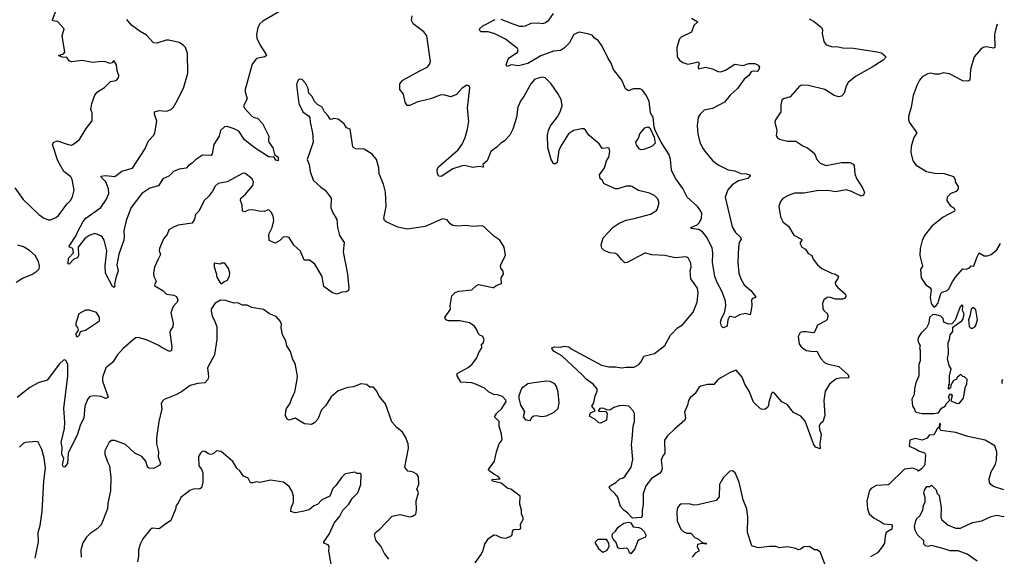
# Model space of a CAD drawing. Extents: x 2056909 to 2160450, y 827444 to 1016825.
# Tile 467 of 501: x 2135671 to 2144088, y 960481 to 965073. Entities that reach past the tile are written whole.
import ezdxf

# ---------------------------------------------------------------- set-up
doc = ezdxf.new("R2010")
doc.units = 0

msp = doc.modelspace()

# ---------------------------------------------------------------- linework, layer by layer
at = {"layer": '0CON10XD'}
for points in [[(2135628.9, 963635), (2135700.8, 963535), (2135835.7, 963405), (2135875, 963377.8), (2135915, 963361.5), (2135935, 963360), (2135980.7, 963379.3), (2136003.4, 963396.6), (2136075, 963493.3), (2136105.6, 963524.4), (2136123.2, 963556.8), (2136137.5, 963615), (2136119.4, 963705), (2136107.6, 963727.6), (2136048.5, 963775), (2135996.4, 963865), (2135953.1, 964005), (2135964.4, 964025), (2135995, 964036.2), (2136085, 964004.3), (2136115, 964000), (2136143.8, 964015), (2136181.7, 964048.3), (2136239.5, 964140.5), (2136291.7, 964208.3), (2136290, 964275), (2136280.8, 964305), (2136289.2, 964355), (2136315, 964427.5), (2136336.7, 964455), (2136397.3, 964492.7), (2136446.4, 964543.6), (2136495, 964553.3), (2136516.1, 964573.9), (2136520, 964595), (2136503.3, 964635), (2136499.2, 964685), (2136475, 964722.5), (2136457.8, 964702.2), (2136445, 964697.5), (2136395, 964716.2), (2136345, 964711.2), (2136295, 964706.2), (2136205, 964722.9), (2136115, 964711.4), (2136095, 964720.5), (2136075, 964750.3), (2136035, 964751.3), (2136002.9, 964765), (2136045, 964779.8), (2136057.6, 964795), (2136035.8, 964934.2), (2136052.5, 964995), (2135995, 965056.2), (2135955, 965063.3), (2135950.7, 965070.7), (2135983.8, 965155)], [(2137927.3, 965162.7), (2137749.3, 965060.7), (2137723.9, 965036.1), (2137707.8, 965005), (2137695.7, 964945), (2137698.9, 964915), (2137725.7, 964855), (2137778.6, 964775), (2137780, 964765), (2137767.5, 964755), (2137695, 964739.2), (2137657.4, 964692.6), (2137600, 964475), (2137599.2, 964455), (2137616.2, 964395), (2137584.4, 964335), (2137594.3, 964315), (2137656.8, 964246.8), (2137675, 964235.7), (2137705, 964230), (2137748, 964185), (2137802.5, 964075), (2137797.5, 964045), (2137801.2, 964025), (2137834, 963975), (2137850, 963920), (2137880, 963895), (2137880, 963865), (2137860.7, 963870.7), (2137845, 963900), (2137805, 963897.5), (2137685, 963972.5), (2137593.8, 964043.8), (2137545, 964117.5), (2137505, 964140), (2137445, 964160), (2137423, 964157), (2137388.5, 964125), (2137377.9, 964075), (2137355.3, 964044.7), (2137330.4, 964005), (2137315.5, 963924.5), (2137308.2, 963911.8), (2137235, 963914.4), (2137175, 963874.5), (2137145, 963844.5), (2137114.4, 963825), (2137095, 963801.4), (2137035, 963793.3), (2136985, 963773.1), (2136945.4, 963734.6), (2136895, 963711.9), (2136858.2, 963651.8), (2136785, 963631.2), (2136716.5, 963585), (2136624.8, 963465.2), (2136581.1, 963355), (2136561.1, 963265), (2136565.6, 963215), (2136561.4, 963185), (2136517.7, 963067.7), (2136502, 962975), (2136513.3, 962925), (2136492, 962865), (2136481.7, 962808.3), (2136483.8, 962795), (2136477.7, 962782.3), (2136465, 962788.8), (2136405.4, 962905), (2136402.4, 962967.6), (2136415.4, 963095), (2136393.1, 963185), (2136376.1, 963216.1), (2136365, 963224.3), (2136315, 963242.5), (2136272, 963228), (2136229.4, 963200.6), (2136170, 963125), (2136174, 963055), (2136166.2, 963035), (2136135, 963024.2), (2136095, 962980), (2136084.4, 962984.4), (2136088.6, 963031.4), (2136131.2, 963078.8), (2136126, 963115), (2136096.7, 963126.7), (2136093.3, 963135), (2136154.8, 963225), (2136164.8, 963255), (2136213.4, 963346.6), (2136236.9, 963373.1), (2136366.2, 963465), (2136414.2, 963535.8), (2136432.1, 963585), (2136430.4, 963625), (2136407.9, 963685), (2136368, 963725), (2136366.7, 963735), (2136405, 963740.6), (2136485, 963731.1), (2136544.7, 963775.3), (2136635, 963803.6), (2136742.2, 963965), (2136772.6, 964037.4), (2136817.1, 964085), (2136827.1, 964105), (2136842.5, 964205), (2136822.5, 964265), (2136823.3, 964285), (2136865, 964296.2), (2136925, 964288.8), (2136965, 964303.8), (2136986, 964325), (2137021.4, 964385), (2137073.3, 964495), (2137108.5, 964615), (2137106.8, 964785), (2137088.2, 964835), (2137072.6, 964852.6), (2137035, 964876.5), (2136945, 964896.9), (2136923.4, 964896.6), (2136845, 964872.5), (2136814.3, 964874.3), (2136755, 964939.2), (2136700.2, 964970.2), (2136627.1, 965025), (2136586.2, 965075)], [(2142419.5, 965079.5), (2142465, 965053.3), (2142525.7, 965005.7), (2142533.8, 964985), (2142531.2, 964955), (2142546.2, 964885), (2142565, 964858.8), (2142620.5, 964840.5), (2142655, 964842), (2142708.3, 964831.7), (2142797.7, 964827.7), (2142997.7, 964797.7), (2143037.7, 964787.7), (2143077.5, 964755), (2143052.5, 964725), (2142958.8, 964665), (2142815, 964586), (2142754.1, 964535.9), (2142736.2, 964505), (2142720, 964445), (2142695, 964418.8), (2142675, 964412), (2142635, 964424), (2142553.8, 964476.2), (2142415, 964510.8), (2142355, 964511.2), (2142336.4, 964503.6), (2142258.3, 964411.7), (2142200, 964395), (2142187.5, 964385), (2142177.5, 964345), (2142177.5, 964285), (2142131.2, 964215), (2142126.2, 964195), (2142142.5, 964125), (2142138.3, 964078.3), (2142150.7, 964060.7), (2142165, 964050), (2142235, 964034), (2142305, 964032), (2142365, 963993.8), (2142405, 963976.2), (2142465, 963926.7), (2142486.2, 963875), (2142515, 963846.2), (2142566.1, 963826.1), (2142695, 963851.2), (2142771.2, 963851.2), (2142797.5, 963837.5), (2142803.8, 963823.8), (2142810, 963755), (2142824, 963715), (2142876, 963635), (2142893.3, 963595), (2142885, 963572.5), (2142865, 963563.3), (2142783.2, 963603.2), (2142735, 963615.6), (2142645, 963598.5), (2142580.3, 963610.3), (2142485, 963607.8), (2142375, 963588.9), (2142295, 963588.9), (2142241.1, 963568.9), (2142195, 963542), (2142174.4, 963515.6), (2142160, 963475), (2142175.9, 963385.9), (2142198.8, 963338.8), (2142244.3, 963305), (2142288.3, 963228.3), (2142354, 963195), (2142358, 963185), (2142343.3, 963165), (2142343.3, 963155), (2142356.7, 963125), (2142388.3, 963108.3), (2142411.2, 963071.2), (2142443.8, 963055), (2142455, 963022.5), (2142492.5, 962975), (2142527.5, 962945), (2142610, 962905), (2142645, 962896.7), (2142669.5, 962879.5), (2142665, 962857.5), (2142641.4, 962825), (2142644.2, 962805), (2142665, 962780), (2142730, 962725), (2142733.3, 962705), (2142721.7, 962688.3), (2142705, 962680), (2142645, 962680), (2142595, 962699.2), (2142572.5, 962695), (2142544.2, 962675.8), (2142533.8, 962645), (2142536.7, 962605), (2142546.7, 962585), (2142576.7, 962555), (2142580, 962535), (2142573.3, 962506.7), (2142563.6, 962496.4), (2142490.7, 962459.3), (2142465, 962400), (2142455, 962392.5), (2142395, 962402.5), (2142365, 962402.5), (2142342.5, 962395), (2142327, 962363), (2142335, 962300), (2142352.5, 962275), (2142395, 962243.3), (2142455, 962233.3), (2142486.1, 962236.1), (2142520, 962175), (2142550.7, 962140.7), (2142575, 962127.5), (2142675, 962106.2), (2142752.5, 962035), (2142760, 962015), (2142750, 962005), (2142695, 962007.3), (2142655, 962000), (2142639.1, 961990.9), (2142595, 961953.8), (2142557, 961893), (2142545.7, 961815), (2142554, 961685), (2142537.4, 961632.6), (2142514.2, 961615), (2142506.7, 961595), (2142508.6, 961565), (2142522, 961525), (2142510, 961445), (2142515, 961400), (2142475, 961416.2), (2142456, 961445), (2142386.9, 961636.9), (2142349.8, 961679.8), (2142285, 961712), (2142231.2, 961781.2), (2142185, 961803.3), (2142125, 961877.5), (2142107, 961887), (2142097.5, 961875), (2142075, 961800), (2142073.8, 961775), (2142063.3, 961755), (2142045, 961740), (2142017, 961737), (2142005, 961743.3), (2141945, 961801.2), (2141906.9, 961895), (2141869.2, 961955), (2141846.2, 962015), (2141795, 962073.3), (2141745, 962053.8), (2141665, 962009.2), (2141639.1, 961990.9), (2141605, 961952.5), (2141549.7, 961950.3), (2141495, 961935.8), (2141476.7, 961925), (2141444.3, 961875.7), (2141402, 961838), (2141387.5, 961815), (2141378.6, 961775), (2141354.3, 961715), (2141362.5, 961665), (2141358, 961645), (2141268.3, 961568.3), (2141209.1, 961510.9), (2141184.4, 961475), (2141185.6, 961365), (2141165, 961334), (2141155.4, 961304.6), (2141162.7, 961235), (2141158.9, 961211.1), (2141139.9, 961190.1), (2141073.5, 961146.5), (2141023.6, 961085), (2141000, 961015), (2141001.9, 960925), (2140991.9, 960875), (2140992.1, 960827.9), (2140985, 960814.4), (2140908.7, 960808.7), (2140870.3, 960850.3), (2140835, 960876.7), (2140806.4, 960906.4), (2140785, 960987.5), (2140760, 961020), (2140720, 961055), (2140711.2, 961075), (2140717.5, 961085), (2140767.3, 961112.7), (2140802.5, 961145), (2140825, 961150), (2140845, 961163.8), (2140899.2, 961245), (2140911.7, 961308.3), (2140902.6, 961437.4), (2140906.2, 961485), (2140915.5, 961594.5), (2140925.6, 961635), (2140926.4, 961703.6), (2140916.7, 961725), (2140877.5, 961765), (2140835, 961772), (2140795, 961768.9), (2140750, 961755), (2140715, 961732), (2140693.6, 961733.6), (2140655, 961749.6), (2140631.4, 961745), (2140616.7, 961725), (2140635, 961719.5), (2140682.5, 961722.5), (2140694.3, 961704.3), (2140686.4, 961645), (2140635, 961619.2), (2140622.7, 961622.7), (2140587.5, 961655), (2140546.2, 961676.2), (2140544.2, 961695), (2140551.8, 961708.2), (2140590, 961725), (2140588.8, 961735), (2140562.9, 961765), (2140580, 961795), (2140590, 961855), (2140609.2, 961895), (2140607.1, 961915), (2140574, 961955), (2140515, 961995.8), (2140480, 962035), (2140305.4, 962195.4), (2140240, 962235), (2140222.5, 962255), (2140220, 962265), (2140246.4, 962273.6), (2140295, 962271.2), (2140325, 962280), (2140366.7, 962275), (2140386.2, 962256.2), (2140645, 962115.6), (2140708.7, 962101.3), (2140765, 962101.4), (2140815, 962092.9), (2140855, 962100), (2140925, 962100), (2140965, 962123.8), (2140984, 962145), (2141006.7, 962195), (2141096.7, 962216.7), (2141185, 962284), (2141235, 962373.8), (2141295, 962436.2), (2141338.3, 962461.7), (2141429.7, 962570.3), (2141462.5, 962655), (2141471.4, 962735), (2141464.2, 962775), (2141408.9, 962855), (2141401.4, 962925), (2141410, 962955), (2141408.6, 962988.6), (2141385.5, 963035.5), (2141370, 963045), (2141275, 963035.6), (2141185, 963055.8), (2141075, 963061.9), (2141025, 963073.8), (2141015, 963073.8), (2140865, 962996.2), (2140845, 962993.3), (2140815, 963020), (2140780, 963065), (2140765, 963072), (2140715, 963076.7), (2140667.5, 963097.5), (2140647.5, 963117.5), (2140641.2, 963145), (2140660, 963205), (2140743.9, 963296.1), (2140795, 963331.9), (2140855, 963358.6), (2140925, 963371.4), (2141065, 963410), (2141115, 963441.2), (2141123.8, 963455), (2141136.2, 963495), (2141136, 963515), (2141125, 963540), (2141098.3, 963568.3), (2141055, 963587.5), (2140961.2, 963611.2), (2140904.1, 963644.1), (2140895, 963648.8), (2140855, 963647.5), (2140785.7, 963624.3), (2140765, 963624), (2140668.7, 963668.7), (2140650.5, 963700.5), (2140633.3, 963715), (2140628, 963745), (2140670, 963805), (2140688.8, 963865), (2140706.2, 963895), (2140716.2, 963945), (2140711.7, 963971.7), (2140705, 963977.5), (2140651.7, 963971.7), (2140625, 964010), (2140535.8, 964085.8), (2140507.9, 964127.9), (2140495, 964137.5), (2140475, 964138.9), (2140406.7, 964125), (2140362, 964095), (2140305, 964006), (2140280.6, 963955), (2140265, 963850), (2140245, 963837.5), (2140235, 963842.5), (2140215, 963877.5), (2140185.6, 963975), (2140184.5, 964085), (2140192.5, 964125), (2140209.5, 964165), (2140267.4, 964242.6), (2140291.2, 964285), (2140308.5, 964335), (2140299.8, 964389.8), (2140270.9, 964440.9), (2140213.7, 964523.7), (2140164.4, 964574.4), (2140135, 964581.4), (2140075.4, 964564.6), (2140040, 964525), (2139980.8, 964415), (2139955, 964380), (2139930, 964325), (2139919.2, 964235), (2139887.5, 964135), (2139861.2, 964085), (2139816.7, 964035), (2139784.2, 964015.8), (2139753.8, 963985), (2139698.8, 963945), (2139666.7, 963865), (2139630, 963835), (2139635, 963810), (2139595, 963817.5), (2139545, 963808.8), (2139475, 963824.2), (2139455, 963821.4), (2139375, 963797.5), (2139275, 963730), (2139255, 963732.5), (2139243.3, 963755), (2139241.2, 963795), (2139252, 963815), (2139420.5, 963959.5), (2139453.8, 964006.2), (2139480, 964065), (2139500, 964135), (2139510.9, 964205), (2139498.9, 964315), (2139519.3, 964489.3), (2139513, 964503), (2139495, 964512.5), (2139455, 964486.7), (2139405, 964431.2), (2139357.1, 964412.9), (2139295, 964430), (2139265, 964426), (2139184.2, 964395.8), (2139065, 964368), (2139005, 964337.5), (2138985, 964337.5), (2138966.1, 964366.1), (2138951.2, 964435), (2138920, 964475), (2138921.2, 964525), (2138947.5, 964555), (2139085, 964630.8), (2139155, 964666.2), (2139175, 964690), (2139183.8, 964715), (2139151.9, 964935), (2139125, 964970), (2139035, 965036.7), (2139021.6, 965065), (2139026.6, 965105)], [(2141415, 965086.7), (2141467.5, 965055), (2141435, 965022.5), (2141413.3, 964965), (2141325, 964923.3), (2141312.3, 964907.7), (2141290, 964835), (2141292, 964755), (2141311.2, 964725), (2141340, 964705), (2141382.5, 964692.5), (2141473.3, 964713.3), (2141480, 964695), (2141472, 964665), (2141475, 964653.3), (2141535, 964666.2), (2141595, 964653.3), (2141638, 964628), (2141665, 964626.9), (2141705, 964639.5), (2141785, 964690.9), (2141855, 964681.8), (2141905, 964696.5), (2141955, 964698.6), (2141984.4, 964684.4), (2141994.3, 964665), (2141988.9, 964645), (2141975, 964630), (2141935, 964631.2), (2141925, 964626.2), (2141905, 964596), (2141865, 964564), (2141806.7, 964485), (2141745, 964425.8), (2141695, 964366), (2141595, 964312), (2141522.3, 964297.7), (2141488, 964265), (2141472.5, 964235), (2141461.9, 964165), (2141468.9, 964095), (2141485.6, 964025), (2141507.2, 963977.2), (2141528.7, 963948.7), (2141595, 963868), (2141641.7, 963831.7), (2141728.3, 963788.3), (2141785, 963780), (2141835, 963756), (2141885, 963754), (2141912.5, 963745), (2141916.1, 963736.1), (2141896.7, 963715), (2141815, 963693.1), (2141761.4, 963658.6), (2141723.6, 963616.4), (2141701.5, 963555), (2141760.9, 963300.9), (2141790.4, 963250.4), (2141828.8, 963215), (2141840, 963195), (2141822.9, 963165), (2141816.9, 963125), (2141810.8, 962995), (2141820, 962905), (2141835.8, 962855), (2141864, 962805), (2141921.2, 962755), (2141960, 962705), (2141960, 962695), (2141935, 962688), (2141926.2, 962675), (2141930, 962625), (2141920, 962575), (2141915, 962547.5), (2141875, 962560), (2141825, 962546.7), (2141785, 962523.3), (2141745, 962533.3), (2141735, 962526.7), (2141724, 962505), (2141720, 962455), (2141713.8, 962446.2), (2141685, 962436.2), (2141669.5, 962449.5), (2141662, 962485), (2141670, 962515), (2141696, 962565), (2141708, 962625), (2141704.2, 962665), (2141677.5, 962745), (2141633.1, 962825), (2141614.5, 962875), (2141593.5, 962995), (2141597.3, 963075), (2141590.2, 963120.2), (2141541.5, 963215), (2141508.8, 963258.8), (2141475, 963278.6), (2141410, 963285), (2141408.8, 963295), (2141463.3, 963316.7), (2141482.2, 963337.8), (2141500.5, 963375), (2141501.1, 963415), (2141494.3, 963435), (2141465, 963474), (2141377.5, 963555), (2141341.2, 963628.8), (2141280.1, 963710.1), (2141256.7, 963755), (2141243.6, 963785), (2141233.8, 963875), (2141222, 963915), (2141153.8, 964025), (2141104, 964125), (2141094.7, 964155), (2141087.9, 964235), (2141062.9, 964275), (2141051.5, 964375), (2141025, 964429.2), (2140995, 964470), (2140975, 964482.1), (2140915, 964482.1), (2140875, 964464.6), (2140849.7, 964479.8), (2140819.5, 964555), (2140746.7, 964646.7), (2140723.8, 964705), (2140700.6, 964740.6), (2140650.8, 964845), (2140625, 964882.9), (2140615, 964895.6), (2140584.2, 964914.2), (2140565, 964940), (2140525, 964952.9), (2140455, 964966.5), (2140407.8, 964945), (2140367.9, 964872.1), (2140328.4, 964831.6), (2140295, 964808), (2140235, 964802.7), (2140126.2, 964763.8), (2140015, 964698.2), (2139935, 964678.9), (2139875, 964686), (2139835, 964672), (2139830.8, 964685), (2139846.8, 964735), (2139855, 964746.9), (2139925.5, 964795), (2139931.8, 964815), (2139927.5, 964825), (2139825, 964907.3), (2139731.7, 964951.7), (2139675, 964970), (2139615, 964970), (2139605, 964980), (2139603.3, 964995), (2139629.8, 965020.2), (2139735, 965073.8)], [(2139785, 965075.7), (2139887.9, 965037.9), (2139945, 965017.5), (2139975, 965015.8), (2139995, 965019.2), (2140045, 965044), (2140103.2, 965046.8), (2140145, 965040.6), (2140165, 965047.1), (2140195, 965068.6), (2140235.6, 965125)], [(2144031.1, 965035.3), (2144021.2, 965018.8), (2144004.2, 964945.8), (2144006.7, 964833.3), (2143995, 964827.5), (2143935, 964841.2), (2143906.1, 964833.9), (2143888.3, 964821.7), (2143830, 964755), (2143800, 964645), (2143792.5, 964555), (2143775, 964546.7), (2143735, 964550), (2143619.5, 964609.5), (2143565, 964618), (2143534.2, 964605.8), (2143495, 964605.7), (2143455, 964614.2), (2143435, 964610), (2143386, 964585), (2143362.9, 964555), (2143341.9, 964515), (2143309.2, 964425), (2143292.5, 964325), (2143268.6, 964245), (2143268.6, 964215), (2143275.7, 964195), (2143340.8, 964105), (2143315.6, 964065), (2143302.4, 964027.6), (2143292.3, 963987.7), (2143290, 963935), (2143306.2, 963865), (2143335, 963826.7), (2143423.3, 963773.3), (2143495, 963759.4), (2143575, 963756.7), (2143655, 963731.2), (2143666.7, 963705), (2143667.5, 963685), (2143692.5, 963645), (2143692.5, 963625), (2143676.4, 963603.6), (2143630, 963585), (2143600, 963555), (2143597.5, 963525), (2143605, 963510), (2143625, 963482.5), (2143658.8, 963458.8), (2143666.2, 963445), (2143663.3, 963435), (2143565, 963383.3), (2143470, 963305), (2143406.2, 963225), (2143385.9, 963184.1), (2143368.8, 963115), (2143366.7, 963055), (2143387.5, 962965), (2143372.5, 962935), (2143377.5, 962865), (2143417.5, 962805), (2143447.5, 962785), (2143463.3, 962765), (2143453.6, 962696.4), (2143463.8, 962645), (2143471.7, 962631.7), (2143485, 962612.5), (2143505, 962627.5), (2143520, 962645), (2143545, 962730), (2143558.3, 962741.7), (2143600, 962755), (2143615, 962770), (2143647.5, 962835), (2143671.7, 962868.3), (2143735, 962940), (2143765, 962937.5), (2143790.7, 962949.3), (2143805, 962966.7), (2143827.5, 962965), (2143852.3, 963037.7), (2143873.6, 963076.4), (2143915, 963052.5), (2143945, 963053.3), (2143976.1, 963063.9), (2144025, 963102.5), (2144056.6, 963156.7)], [(2139564, 960425), (2139612.5, 960495), (2139629.2, 960525), (2139646.1, 960583.9), (2139677.5, 960635), (2139725, 960663.8), (2139745, 960661.2), (2139785, 960643.3), (2139825, 960637.5), (2139865, 960650), (2139880, 960665), (2139883, 960697), (2139895, 960710), (2139945, 960712.5), (2139955, 960720), (2139952.5, 960755), (2139978.3, 960801.7), (2139960, 960845), (2139960, 960875), (2139947, 960927), (2139950, 960995), (2139870, 961055), (2139845, 961062.5), (2139788.3, 961108.3), (2139713.3, 961125), (2139707.5, 961135), (2139715, 961138.8), (2139780, 961145), (2139762, 961165), (2139723.2, 961183.2), (2139681.2, 961215), (2139678.8, 961225), (2139730, 961295), (2139746.2, 961375), (2139770, 961445), (2139797, 961477), (2139791.2, 961525), (2139768.8, 961595), (2139768.8, 961635), (2139730, 961675), (2139750, 961705), (2139793.3, 961745), (2139830, 961805), (2139827, 961817), (2139798.3, 961848.3), (2139755, 961863.3), (2139725, 961866.7), (2139678.3, 961888.3), (2139645, 961920), (2139575, 961952.5), (2139535, 961965.8), (2139442.3, 961972.3), (2139410, 962025), (2139411.2, 962045), (2139505, 962095.8), (2139540, 962125), (2139579.7, 962180.3), (2139597.5, 962225), (2139622.5, 962265), (2139620, 962295), (2139632.5, 962305), (2139641.2, 962335), (2139631.7, 962361.7), (2139605, 962372.5), (2139593.9, 962383.9), (2139577.5, 962425), (2139559.3, 962449.3), (2139517.7, 962477.7), (2139435, 962495.8), (2139336.1, 962496.1), (2139313.3, 962505), (2139306.7, 962525), (2139353.8, 962595), (2139351.2, 962625), (2139365, 962710), (2139395, 962737.5), (2139425, 962750), (2139535, 962760), (2139572.5, 962795), (2139593.9, 962806.1), (2139715, 962780), (2139725, 962782.5), (2139745, 962797.5), (2139790, 962815), (2139787.5, 962865), (2139807.5, 962895), (2139805, 962920), (2139785, 962947.5), (2139782, 962965), (2139786.1, 962983.9), (2139823.8, 963055), (2139813.8, 963125), (2139775, 963186.7), (2139725, 963221.2), (2139645, 963298.8), (2139625, 963308), (2139545, 963302), (2139485, 963311.4), (2139415, 963305.8), (2139372.9, 963312.9), (2139350, 963325), (2139325, 963361.2), (2139285, 963370), (2139136.8, 963303.2), (2138985, 963280), (2138905, 963296), (2138804.2, 963344.2), (2138791.2, 963355), (2138784.2, 963375), (2138804.3, 963475), (2138797.3, 963597.3), (2138781.2, 963665), (2138743.8, 963755), (2138740, 963805), (2138722.5, 963875), (2138685, 963922.5), (2138616.1, 963966.1), (2138545, 963967.5), (2138527.5, 963975), (2138520, 963985), (2138496.1, 964136.1), (2138465, 964147.5), (2138445, 964182.5), (2138395, 964222.5), (2138357, 964227), (2138335, 964217.5), (2138325, 964222.5), (2138305, 964252.5), (2138277.5, 964285), (2138256.7, 964325), (2138217, 964347), (2138192, 964372), (2138172.5, 964415), (2138142.5, 964445), (2138136.7, 964485), (2138115, 964530), (2138085, 964560), (2138065, 964562.5), (2138055, 964557.5), (2138042.3, 964537.7), (2138038.8, 964515), (2138058.8, 964355), (2138091.2, 964285), (2138140.5, 964250.5), (2138152.5, 964235), (2138153.8, 964195), (2138173.8, 964105), (2138181.2, 964025), (2138128.1, 963875), (2138145.8, 963835), (2138155, 963772.5), (2138179.7, 963699.7), (2138245, 963640), (2138283.3, 963615), (2138333.8, 963545), (2138331.2, 963465), (2138346, 963425), (2138382.2, 963362.2), (2138386.9, 963295), (2138404, 963226), (2138445.8, 963165), (2138437.1, 963085), (2138474.3, 962895), (2138485.8, 962774.2), (2138482.5, 962755), (2138466.1, 962743.9), (2138425, 962741.2), (2138385, 962723.8), (2138345, 962736.7), (2138270.3, 962790.3), (2138257.5, 962875), (2138195, 962981.2), (2138147.5, 963015), (2138104.3, 963014.3), (2138073.2, 963093.2), (2138015, 963142), (2137975, 963208.9), (2137955, 963215.4), (2137925, 963210.9), (2137895, 963184.4), (2137855, 963161.5), (2137803.4, 963183.4), (2137802.1, 963237.9), (2137829.1, 963295), (2137844.2, 963355), (2137836.9, 963395), (2137821.9, 963425)], [(2140985, 963959.4), (2140968.8, 963965), (2140943.2, 964003.2), (2140939.6, 964025), (2140960.6, 964059.4), (2140973.7, 964096.3), (2141015, 964146), (2141045, 964156.1), (2141056.8, 964146.8), (2141096.2, 964066.2), (2141102.4, 964015), (2141075, 963988.6), (2141005, 963963.2), (2140985, 963959.4)], [(2137821.9, 963425), (2137805, 963444), (2137795, 963445.8), (2137765, 963432.5), (2137715, 963434), (2137665, 963446), (2137625, 963442), (2137595, 963428.8), (2137576.7, 963435), (2137574, 963485), (2137560, 963525), (2137562.9, 963545), (2137600.7, 963579.3), (2137664.2, 963655), (2137670.8, 963685), (2137659.7, 963709.7), (2137595, 963758.8), (2137575, 963756.2), (2137445, 963684.3), (2137367.9, 963672.1), (2137340.9, 963649.1), (2137318.9, 963605), (2137285, 963560), (2137250.3, 963529.7), (2137201.4, 963435), (2137174.3, 963405), (2137164.4, 963365), (2137145, 963331.2), (2137025.5, 963314.5), (2136985, 963298.8), (2136947.5, 963275), (2136931.2, 963235), (2136901.1, 963198.9), (2136865.6, 963115), (2136864.4, 963095), (2136875.8, 963064.2), (2136856, 963025), (2136824, 962955), (2136814.1, 962905.9), (2136818.8, 962875), (2136838.8, 962835), (2136824, 962805), (2136826.2, 962795), (2136895, 962756.2), (2136925, 962724), (2136990, 962715), (2137012.5, 962705), (2137023.3, 962675), (2137018.8, 962655), (2136982.1, 962617.9), (2136964, 962565), (2136984.4, 962475), (2136980, 962445), (2136959.2, 962415), (2136954.2, 962395), (2136973.1, 962275), (2136968, 962242), (2136952.5, 962235), (2136880, 962270), (2136855, 962289.2), (2136755, 962333.8), (2136685, 962354.4), (2136665, 962350), (2136643, 962337), (2136553.6, 962256.4), (2136508.1, 962205), (2136465, 962140.8), (2136408.6, 962095), (2136380.3, 962010.3), (2136378.5, 961978.5), (2136427.1, 961842.9), (2136416.9, 961833.1), (2136405, 961832.9), (2136368.3, 961848.3), (2136314.6, 961855.4), (2136272.1, 961847.9), (2136255, 961830), (2136229.5, 961765), (2136218.5, 961665), (2136189.4, 961600.6), (2136165.6, 961525), (2136086.8, 961363.2), (2136080, 961275), (2136055, 961243.8), (2136045, 961246.2), (2136036.9, 961265), (2136047.9, 961317.9), (2136031.4, 961355), (2136034.3, 961415), (2136024.6, 961455), (2136053.8, 961576.2), (2136057.4, 961632.6), (2136047.3, 961745), (2136071.2, 961931.2), (2136083.6, 962025), (2136082, 962125), (2136065, 962157.5), (2136055, 962162.5), (2136045, 962160), (2136011.7, 962128.3), (2135905, 961987.5), (2135830, 961965), (2135757.5, 961925), (2135650.2, 961839.8)], [(2135642.1, 962827.9), (2135695, 962861.1), (2135776.3, 962893.7), (2135819.1, 962920.9), (2135838.3, 962941.7), (2135841.4, 962965), (2135833.1, 963005), (2135805, 963054.3), (2135755, 963097.3), (2135705, 963128.2), (2135655, 963144.5)], [(2137395, 962812.5), (2137415, 962830), (2137446.4, 962843.6), (2137465, 962880), (2137468.8, 962905), (2137456.7, 962945), (2137425, 962990), (2137395, 962990), (2137385, 962980), (2137335, 962990), (2137333, 962957), (2137352.5, 962895), (2137353.3, 962875), (2137385, 962820), (2137395, 962812.5)], [(2138826.1, 960456.1), (2138791.2, 960505), (2138758.3, 960568.3), (2138715, 960620), (2138704, 960665), (2138712, 960685), (2138750, 960715), (2138855, 960823.8), (2138925, 960838), (2139005, 960820), (2139030, 960825), (2139057, 960843), (2139062.5, 960875), (2139061.2, 960955), (2139080, 961025), (2139067.5, 961055), (2139083.3, 961095), (2139080.7, 961160.7), (2139065, 961183.3), (2139035, 961202), (2139015, 961206.2), (2138989.5, 961209.5), (2138963.9, 961243.9), (2138995.9, 961405.9), (2138991.2, 961445), (2138970, 961505), (2138943.9, 961543.9), (2138894.3, 961584.3), (2138853, 961633), (2138798.8, 961785), (2138745, 961852.5), (2138723.8, 961895), (2138695, 961927.5), (2138665, 961927.5), (2138635, 961950), (2138586.4, 961956.4), (2138525, 961930), (2138475, 961926.7), (2138395, 961896.2), (2138333.8, 961845), (2138285, 961770), (2138252.5, 961735), (2138218.6, 961655), (2138194.3, 961625), (2138165, 961607.8), (2138105, 961616.2), (2138025, 961662), (2137975, 961647.5), (2137957.5, 961655), (2137943.3, 961685), (2137946.2, 961725), (2137953, 961747), (2137980, 961785), (2137994.2, 961825), (2138022.3, 961887.7), (2138044.2, 961995), (2138045.8, 962025), (2138025, 962130), (2138006.7, 962165), (2137986.7, 962235), (2137955, 962282.5), (2137946.2, 962325), (2137916.7, 962375), (2137906.2, 962435), (2137908.3, 962468.3), (2137900.7, 962490.7), (2137865, 962532.5), (2137806.4, 962556.4), (2137755, 962592.5), (2137655, 962611.2), (2137615, 962628.8), (2137575, 962630), (2137535, 962650), (2137505, 962647.5), (2137430.7, 962670.7), (2137388.3, 962671.7), (2137338.8, 962645), (2137308.8, 962595), (2137308.3, 962578.3), (2137316.7, 962535), (2137337.7, 962497.7), (2137356, 962445), (2137357.5, 962335), (2137336.2, 962205), (2137276.7, 962095), (2137282, 962045), (2137285.9, 962015.9), (2137280, 961995), (2137255, 961966.2), (2137195, 961961.2), (2137128.3, 961941.7), (2137055, 961890), (2137006.8, 961863.2), (2136907.5, 961822.5), (2136890, 961805), (2136880, 961785), (2136885.9, 961744.1), (2136860, 961635), (2136841.1, 961495), (2136842.2, 961445), (2136856.9, 961375), (2136853.8, 961333.8), (2136876.2, 961275), (2136868.3, 961261.7), (2136815, 961233.1), (2136775, 961236), (2136764.3, 961245), (2136748.5, 961295), (2136715, 961335.6), (2136656.2, 961365), (2136575, 961436.7), (2136485, 961473.3), (2136455, 961471.2), (2136435, 961456.7), (2136400, 961385), (2136400, 961355), (2136420.8, 961290.8), (2136440, 961255), (2136450, 961155), (2136448.3, 961041.7), (2136426, 960935), (2136422.2, 960887.8), (2136368.7, 960751.3), (2136335, 960716.2), (2136274.1, 960675.9), (2136243.3, 960645), (2136212.3, 960597.7), (2136193.8, 960535), (2136196.1, 960473.9)], [(2143485, 961702.5), (2143525, 961710), (2143550.7, 961749.3), (2143585, 961770), (2143590, 961785), (2143620, 961815), (2143617, 961837), (2143610, 961845), (2143625, 961870), (2143635, 961870), (2143642.5, 961855), (2143631.7, 961811.7), (2143685, 961790), (2143705, 961792.5), (2143738.8, 961835), (2143757, 961933), (2143767.5, 961955), (2143770, 961995), (2143748.3, 962018.3), (2143735, 962020), (2143717.5, 962037.5), (2143687, 962013), (2143676.4, 961993.6), (2143653.6, 961986.4), (2143630, 961945), (2143628.3, 961921.7), (2143615, 961910), (2143610, 961915), (2143613.3, 961945), (2143620, 961955), (2143620, 962025), (2143633.3, 962085), (2143616.7, 962115), (2143602.5, 962175), (2143610, 962215), (2143608.3, 962311.7), (2143620, 962335), (2143626.7, 962375), (2143647.5, 962405), (2143648.3, 962441.7), (2143725, 962496.7), (2143735.6, 962514.4), (2143744, 962555), (2143731.2, 962585), (2143733, 962623), (2143725, 962632.5), (2143710, 962615), (2143667, 962503), (2143638.3, 962471.7), (2143615, 962467.5), (2143575, 962482.5), (2143567.5, 962495), (2143566.7, 962515), (2143545, 962536), (2143495, 962551.2), (2143475, 962548), (2143447.5, 962525), (2143442.7, 962477.3), (2143424.1, 962435.9), (2143375, 962386.7), (2143354.1, 962355.9), (2143350, 962335), (2143351.2, 962315), (2143367.5, 962285), (2143363.3, 962265), (2143370, 962245), (2143368, 962155), (2143357.3, 962122.7), (2143356.4, 962026.4), (2143332, 961965), (2143320, 961915), (2143318.8, 961865), (2143298, 961825), (2143302.5, 961765), (2143321.7, 961741.7), (2143322.5, 961725), (2143335, 961713.3), (2143387, 961703), (2143485, 961702.5)], [(2136165, 962360), (2136182.5, 962375), (2136190, 962405), (2136235, 962416.7), (2136353.8, 962495), (2136354, 962525), (2136327.3, 962567.3), (2136265, 962586.2), (2136235, 962586.7), (2136177.5, 962555), (2136151.2, 962475), (2136152.5, 962455), (2136165, 962440), (2136172.5, 962415), (2136152.5, 962385), (2136153.8, 962363.8), (2136165, 962360)], [(2143802, 962432), (2143815, 962433.3), (2143840.7, 962449.3), (2143860, 962505), (2143845, 962590), (2143825, 962607.5), (2143815, 962607.5), (2143803.8, 962595), (2143794, 962535), (2143782.5, 962505), (2143788.3, 962448.3), (2143802, 962432)], [(2140035, 961643.3), (2140053.1, 961675), (2140065, 961683.6), (2140085.9, 961685.9), (2140133.8, 961676.2), (2140175, 961682.5), (2140240.8, 961715), (2140273.8, 961745), (2140282, 961795), (2140274, 961885), (2140260.8, 961935), (2140245, 961958), (2140205, 961976), (2140175, 961979.2), (2140065, 961966.2), (2140014.1, 961955.9), (2139961.7, 961918.3), (2139937.5, 961855), (2139937.5, 961835), (2139953.3, 961775), (2139986.1, 961716.1), (2139975.6, 961675), (2139995, 961648.5), (2140035, 961643.3)], [(2144072.3, 961994), (2144067.5, 961985), (2144067.5, 961965), (2144072.8, 961959.7)], [(2144085.1, 961049), (2143995, 961080), (2143974.2, 961095), (2143962.6, 961112.6), (2143958.1, 961145), (2143976.3, 961203.7), (2144011.7, 961268.3), (2144021.4, 961305), (2144023.9, 961376.1), (2144007.4, 961427.4), (2143925, 961474.4), (2143775, 961506.4), (2143675, 961540.5), (2143545, 961557.5), (2143536.7, 961575), (2143541.7, 961611.7), (2143535, 961616.7), (2143530, 961585), (2143515, 961572.5), (2143485, 961520), (2143445, 961516.7), (2143427.3, 961492.7), (2143385, 961476.2), (2143325, 961488.8), (2143280, 961475), (2143274, 961424), (2143335, 961397.5), (2143355, 961382.5), (2143405, 961366.7), (2143415, 961350), (2143409.7, 961270.3), (2143404.1, 961255.9), (2143379.3, 961230.7), (2143355, 961210), (2143348.3, 961218.3), (2143305, 961236.7), (2143235, 961227.5), (2143105, 961097.5), (2143095, 961092.5), (2142995, 961087.5), (2142952.5, 961065), (2142936.2, 961045), (2142912.9, 960955), (2142918, 960888), (2142933.9, 960843.9), (2142976.4, 960806.4), (2143025, 960783.3), (2143059.2, 960759.2), (2143123, 960753), (2143130, 960745), (2143126.7, 960715), (2143078.8, 960685), (2143068.8, 960655), (2143063.8, 960595), (2143045, 960562.5), (2143005, 960512.5), (2142943.6, 960476.4)], [(2135803.5, 960466.5), (2135832.9, 960605), (2135828.9, 960685), (2135846, 960745), (2135862.5, 960865), (2135877.6, 961125), (2135893.1, 961235), (2135880.6, 961325), (2135860.8, 961395), (2135829.2, 961459.2), (2135815, 961463.8), (2135717.5, 961455), (2135702.1, 961447.9), (2135668.8, 961415)], [(2138333.3, 960415), (2138314.1, 960524.1), (2138316.4, 960566.4), (2138309.2, 960579.2), (2138270, 960595), (2138270, 960605), (2138318.2, 960671.8), (2138360, 960765), (2138408, 960825), (2138435, 960877.5), (2138485, 960926.2), (2138513.9, 960976.1), (2138562.5, 961025), (2138587.5, 961095), (2138590, 961185), (2138585, 961190), (2138555, 961190), (2138535, 961200), (2138455, 961187.5), (2138425, 961157.5), (2138373.9, 961086.1), (2138347.7, 961062.3), (2138322.7, 960997.3), (2138254.2, 960965.8), (2138215.8, 960924.2), (2138185, 960913.3), (2138145, 960878.8), (2138090, 960865), (2138025, 960852.5), (2137990, 960865), (2137993.3, 960895), (2138013.3, 960945), (2138013.3, 960995), (2138000, 961035), (2137975, 961077.5), (2137926.1, 961116.1), (2137815, 961133.3), (2137725, 961113.8), (2137695, 961118.8), (2137665, 961109.2), (2137645, 961110), (2137625, 961150), (2137585, 961166.7), (2137553.9, 961213.9), (2137526.7, 961235), (2137493.9, 961293.9), (2137395, 961376.7), (2137355, 961382.5), (2137325, 961357.5), (2137305, 961352.5), (2137285, 961357.5), (2137255, 961377.5), (2137235, 961380), (2137217.5, 961365), (2137198.8, 961335), (2137203.8, 961255), (2137226.2, 961226.2), (2137236.2, 961195), (2137235.8, 961115), (2137225, 961067.5), (2137211.2, 961058.8), (2137155, 961055.8), (2137126.1, 961043.9), (2137050, 960985), (2137026.7, 960935), (2137010, 960915), (2137003.3, 960885), (2136962.3, 960787.7), (2136909.2, 960750.8), (2136862.3, 960717.7), (2136805, 960722), (2136783.8, 960705), (2136725, 960630), (2136700, 960585), (2136688, 960535), (2136687.7, 960482.3), (2136677.5, 960435)], [(2142553, 960413), (2142517.5, 960515), (2142487, 960537), (2142465, 960537.5), (2142420, 960565), (2142375, 960563.8), (2142345, 960543.8), (2142325, 960538), (2142305, 960548), (2142235, 960561.2), (2142165, 960552.5), (2142136.4, 960566.4), (2142085, 960566.2), (2141985, 960554), (2141930.5, 960570.5), (2141894.1, 960684.1), (2141897.1, 960815), (2141887, 960887), (2141856.2, 960965), (2141822, 961115), (2141786.7, 961195), (2141765, 961212.5), (2141740.7, 961209.3), (2141687.5, 961155), (2141667.5, 961125), (2141652.5, 961095), (2141649.3, 960990.7), (2141625, 960957.5), (2141468.8, 960921.2), (2141435, 960920), (2141395, 960930), (2141323.9, 960926.1), (2141310.5, 960919.5), (2141294, 960895), (2141289.2, 960865), (2141292.9, 960785), (2141322.9, 960715), (2141344.3, 960695), (2141375, 960679.3), (2141409.6, 960679.6), (2141442, 960642), (2141475, 960629.2), (2141505, 960600), (2141540, 960595), (2141540, 960585), (2141505, 960591.2), (2141465, 960581.2), (2141462.5, 960565), (2141477.8, 960535), (2141477.1, 960525), (2141445, 960508.8), (2141420, 960475)], [(2143855, 960440.6), (2143770.5, 960500.5), (2143695, 960528.6), (2143625, 960529.6), (2143562.7, 960547.3), (2143465, 960572.5), (2143435, 960564), (2143415, 960570), (2143401.2, 960585), (2143400, 960615), (2143345.5, 960665.5), (2143325.8, 960705), (2143320.8, 960735), (2143332, 960785), (2143341.2, 960805), (2143365, 960826.7), (2143392, 960875), (2143398, 960915), (2143412.7, 960947.3), (2143410.8, 960985), (2143399.2, 961025), (2143405, 961047.5), (2143425, 961077.5), (2143455, 961080), (2143465, 961090), (2143505, 961050), (2143515, 961020), (2143530.7, 961000.7), (2143548.6, 960895), (2143545.5, 960815), (2143554.7, 960794.7), (2143609.1, 960749.1), (2143675, 960721.1), (2143715, 960722.2), (2143815, 960771.9), (2143895.5, 960784.5), (2143975, 960822), (2144025, 960832), (2144077.3, 960822.7), (2144088.1, 960825.7)], [(2140895, 960502.5), (2140885, 960510), (2140875, 960537.5), (2140861.7, 960551.7), (2140805, 960544), (2140785, 960553.3), (2140769.5, 960599.5), (2140742.2, 960635), (2140736, 960655), (2140740, 960675), (2140765, 960697.5), (2140788.3, 960731.7), (2140834.4, 960765.6), (2140875, 960772.1), (2140895, 960766.7), (2140915, 960734.4), (2140965, 960728.5), (2140985, 960720), (2141010, 960695), (2141022.5, 960665), (2141020, 960645), (2140966.4, 960623.6), (2140955, 960612.5), (2140930, 960545), (2140895, 960502.5)], [(2140655, 960513.3), (2140620, 960545), (2140620, 960555), (2140592.5, 960595), (2140593.3, 960605), (2140615, 960626.7), (2140685, 960627.1), (2140704.3, 960595), (2140706.5, 960565), (2140699.2, 960545), (2140685, 960528), (2140655, 960513.3)]]:
    msp.add_lwpolyline(points, dxfattribs=at)

doc.saveas('drawing.dxf')
